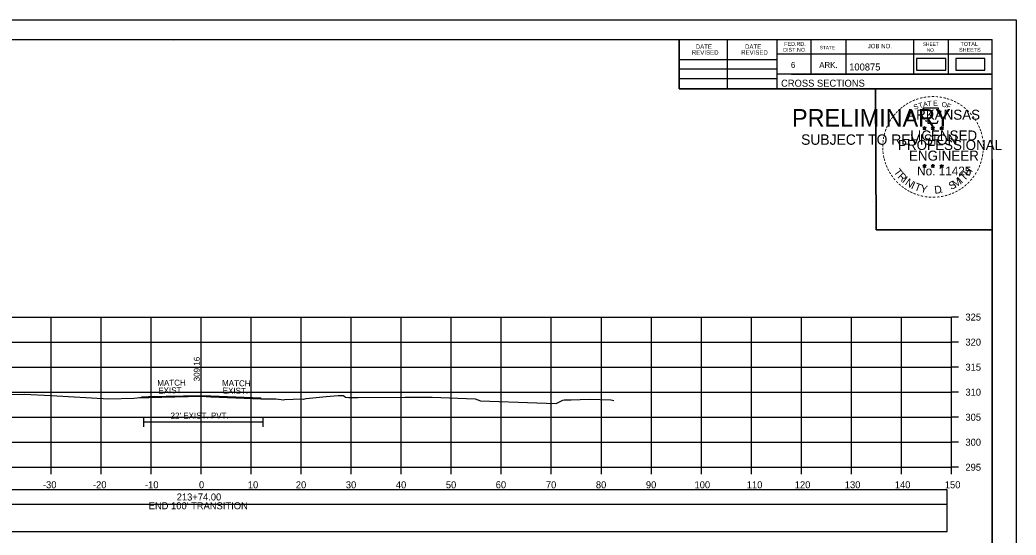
# Model space of a CAD drawing. Extents: x 1368122 to 1710785, y 373130 to 557566.
# Drawn here: x 1369986 to 1370185.2, y 375800.8 to 375903.7 of the extents above; entities that cross this region are included whole.
import ezdxf

# ---------------------------------------------------------------- set-up
doc = ezdxf.new("R2010")
doc.units = 0
for name, color, linetype in [('R_Alt Surface', 7, 'Continuous'), ('R_Axis', 7, 'Continuous'), ('R_Axis Annot', 7, 'Continuous'), ('R_Border', 7, 'Continuous'), ('R_Border PE', 7, 'Continuous'), ('R_Border Prem', 7, 'Continuous'), ('R_Drive', 7, 'Continuous'), ('R_Exist Surface', 7, 'Continuous'), ('R_Fin Surface', 7, 'Continuous'), ('R_Grid', 7, 'Continuous'), ('R_No Plot', 7, 'Continuous'), ('R_Water', 7, 'Continuous'), ('R_Xsect Elev', 7, 'Continuous'), ('R_Xsect Slope', 7, 'Continuous')]:
    doc.layers.add(name, color=color, linetype=linetype)

msp = doc.modelspace()

# ---------------------------------------------------------------- linework, layer by layer
for points in [[(1369873.09, 375807.01), (1370171.39, 375807.01), (1370171.39, 375809.83), (1369873.09, 375809.83)], [(1369873.09, 375801.54), (1370171.39, 375801.54), (1370171.39, 375806.95), (1369873.09, 375806.95)]]:
    msp.add_lwpolyline(points, close=True)
at = {"layer": 'R_Alt Surface'}
for points in [[(1370010.72, 375824.46), (1370010.72, 375822.46)], [(1370034.57, 375824.46), (1370034.57, 375822.46)], [(1370010.72, 375823.46), (1370034.57, 375823.46)]]:
    msp.add_lwpolyline(points, dxfattribs=at)
at = {"layer": 'R_Axis'}
for p, q in [((1370172.24, 375814.36), (1370172.24, 375844.36)), ((1370173.64, 375844.36), (1370172.24, 375844.36)), ((1370173.64, 375839.36), (1370172.24, 375839.36)), ((1370173.64, 375834.36), (1370172.24, 375834.36)), ((1370173.64, 375829.36), (1370172.24, 375829.36)), ((1370173.64, 375824.36), (1370172.24, 375824.36)), ((1370173.64, 375819.36), (1370172.24, 375819.36)), ((1369872.24, 375814.36), (1370172.24, 375814.36)), ((1369992.24, 375812.96), (1369992.24, 375814.36)), ((1370002.24, 375812.96), (1370002.24, 375814.36)), ((1370012.24, 375812.96), (1370012.24, 375814.36)), ((1370022.24, 375812.96), (1370022.24, 375814.36)), ((1370032.24, 375812.96), (1370032.24, 375814.36)), ((1370042.24, 375812.96), (1370042.24, 375814.36)), ((1370052.24, 375812.96), (1370052.24, 375814.36)), ((1370062.24, 375812.96), (1370062.24, 375814.36)), ((1370072.24, 375812.96), (1370072.24, 375814.36)), ((1370082.24, 375812.96), (1370082.24, 375814.36)), ((1370092.24, 375812.96), (1370092.24, 375814.36)), ((1370102.24, 375812.96), (1370102.24, 375814.36)), ((1370112.24, 375812.96), (1370112.24, 375814.36)), ((1370122.24, 375812.96), (1370122.24, 375814.36)), ((1370132.24, 375812.96), (1370132.24, 375814.36)), ((1370142.24, 375812.96), (1370142.24, 375814.36)), ((1370152.24, 375812.96), (1370152.24, 375814.36)), ((1370162.24, 375812.96), (1370162.24, 375814.36)), ((1370172.24, 375812.96), (1370172.24, 375814.36)), ((1370173.64, 375814.36), (1370172.24, 375814.36))]:
    msp.add_line(p, q, dxfattribs=at)
at = {"layer": 'R_Border'}
for p, q in [((1369864.24, 375899.82), (1370180.42, 375899.82)), ((1370117.78, 375889.94), (1370117.78, 375899.82)), ((1370127.46, 375889.94), (1370127.46, 375899.82)), ((1370137.32, 375899.82), (1370137.32, 375889.94)), ((1370144.16, 375899.82), (1370144.16, 375892.88)), ((1370151.1, 375899.82), (1370151.1, 375892.88)), ((1370164.68, 375899.82), (1370164.68, 375892.88)), ((1370171.62, 375899.82), (1370171.62, 375892.88)), ((1370180.42, 375694.36), (1370180.42, 375899.82)), ((1370016.76, 375899.56), (1370016.76, 375899.56)), ((1370016.76, 375899.56), (1370016.76, 375899.56)), ((1370117.78, 375895.8), (1370137.32, 375895.8)), ((1370180.42, 375896.88), (1370137.32, 375896.88)), ((1370180.42, 375896.9), (1370180.42, 375896.9)), ((1370117.78, 375893.94), (1370137.32, 375893.94)), ((1370117.78, 375892), (1370137.32, 375892)), ((1370180.42, 375892.88), (1370137.32, 375892.88)), ((1370140.28, 375892.88), (1370180.42, 375892.88)), ((1370180.42, 375889.94), (1370117.78, 375889.94))]:
    msp.add_line(p, q, dxfattribs=at)
at = {"layer": 'R_Border PE'}
for p, q in [((1370166.51, 375882.2), (1370166.85, 375882.09)), ((1370166.51, 375882.2), (1370166.76, 375882.16)), ((1370166.51, 375882.2), (1370166.74, 375882.08)), ((1370166.64, 375881.79), (1370166.85, 375882.09)), ((1370166.64, 375881.79), (1370166.76, 375882.04)), ((1370166.64, 375881.79), (1370166.85, 375882.01)), ((1370166.85, 375882.45), (1370166.81, 375882.2)), ((1370166.85, 375882.09), (1370166.85, 375882.45)), ((1370166.85, 375882.45), (1370166.9, 375882.2)), ((1370167.2, 375882.2), (1370166.85, 375882.09)), ((1370167.07, 375881.79), (1370166.85, 375882.09)), ((1370167.07, 375881.79), (1370166.85, 375882.01)), ((1370167.2, 375882.2), (1370166.92, 375882.15)), ((1370167.07, 375881.79), (1370166.93, 375882.08)), ((1370167.2, 375882.2), (1370167, 375882.1)), ((1370168.18, 375882.2), (1370168.52, 375882.09)), ((1370168.18, 375882.2), (1370168.43, 375882.16)), ((1370168.18, 375882.2), (1370168.41, 375882.08)), ((1370168.31, 375881.79), (1370168.52, 375882.09)), ((1370168.31, 375881.79), (1370168.43, 375882.04)), ((1370168.31, 375881.79), (1370168.52, 375882.01)), ((1370168.52, 375882.45), (1370168.48, 375882.2)), ((1370168.52, 375882.09), (1370168.52, 375882.45)), ((1370168.52, 375882.45), (1370168.57, 375882.2)), ((1370168.87, 375882.2), (1370168.52, 375882.09)), ((1370168.74, 375881.79), (1370168.52, 375882.09)), ((1370168.74, 375881.79), (1370168.52, 375882.01)), ((1370168.87, 375882.2), (1370168.59, 375882.15)), ((1370168.74, 375881.79), (1370168.6, 375882.08)), ((1370168.87, 375882.2), (1370168.67, 375882.1)), ((1370169.94, 375882.19), (1370170.29, 375882.08)), ((1370169.94, 375882.19), (1370170.19, 375882.14)), ((1370169.94, 375882.19), (1370170.18, 375882.07)), ((1370170.07, 375881.78), (1370170.29, 375882.08)), ((1370170.07, 375881.78), (1370170.2, 375882.02)), ((1370170.07, 375881.78), (1370170.29, 375882)), ((1370170.29, 375882.44), (1370170.25, 375882.19)), ((1370170.29, 375882.08), (1370170.29, 375882.44)), ((1370170.29, 375882.44), (1370170.34, 375882.19)), ((1370170.64, 375882.19), (1370170.29, 375882.08)), ((1370170.5, 375881.78), (1370170.29, 375882.08)), ((1370170.5, 375881.78), (1370170.29, 375881.99)), ((1370170.64, 375882.19), (1370170.35, 375882.14)), ((1370170.5, 375881.78), (1370170.36, 375882.07)), ((1370170.64, 375882.19), (1370170.43, 375882.09)), ((1370166.5, 375874.63), (1370166.85, 375874.52)), ((1370166.5, 375874.63), (1370166.75, 375874.58)), ((1370166.5, 375874.63), (1370166.74, 375874.51)), ((1370166.63, 375874.22), (1370166.85, 375874.52)), ((1370166.63, 375874.22), (1370166.76, 375874.46)), ((1370166.63, 375874.22), (1370166.85, 375874.44)), ((1370166.85, 375874.88), (1370166.81, 375874.63)), ((1370166.85, 375874.52), (1370166.85, 375874.88)), ((1370166.85, 375874.88), (1370166.9, 375874.63)), ((1370167.2, 375874.63), (1370166.85, 375874.52)), ((1370167.06, 375874.22), (1370166.85, 375874.52)), ((1370167.06, 375874.22), (1370166.85, 375874.43)), ((1370167.2, 375874.63), (1370166.91, 375874.58)), ((1370167.06, 375874.22), (1370166.93, 375874.51)), ((1370167.2, 375874.63), (1370166.99, 375874.53)), ((1370168.17, 375874.63), (1370168.52, 375874.52)), ((1370168.17, 375874.63), (1370168.42, 375874.58)), ((1370168.17, 375874.63), (1370168.41, 375874.51)), ((1370168.3, 375874.22), (1370168.52, 375874.52)), ((1370168.3, 375874.22), (1370168.43, 375874.46)), ((1370168.3, 375874.22), (1370168.52, 375874.44)), ((1370168.52, 375874.88), (1370168.48, 375874.63)), ((1370168.52, 375874.52), (1370168.52, 375874.88)), ((1370168.52, 375874.88), (1370168.57, 375874.63)), ((1370168.87, 375874.63), (1370168.52, 375874.52)), ((1370168.73, 375874.22), (1370168.52, 375874.52)), ((1370168.73, 375874.22), (1370168.52, 375874.43)), ((1370168.87, 375874.63), (1370168.58, 375874.58)), ((1370168.73, 375874.22), (1370168.6, 375874.51)), ((1370168.87, 375874.63), (1370168.66, 375874.53)), ((1370169.94, 375874.62), (1370170.29, 375874.51)), ((1370169.94, 375874.62), (1370170.19, 375874.57)), ((1370169.94, 375874.62), (1370170.17, 375874.5)), ((1370170.07, 375874.21), (1370170.29, 375874.51)), ((1370170.07, 375874.21), (1370170.2, 375874.45)), ((1370170.07, 375874.21), (1370170.28, 375874.43)), ((1370170.29, 375874.87), (1370170.25, 375874.62)), ((1370170.5, 375874.21), (1370170.28, 375874.42)), ((1370170.29, 375874.51), (1370170.29, 375874.87)), ((1370170.29, 375874.87), (1370170.34, 375874.62)), ((1370170.63, 375874.62), (1370170.29, 375874.51)), ((1370170.5, 375874.21), (1370170.29, 375874.51)), ((1370170.63, 375874.62), (1370170.35, 375874.57)), ((1370170.5, 375874.21), (1370170.36, 375874.5)), ((1370170.63, 375874.62), (1370170.43, 375874.52))]:
    msp.add_line(p, q, dxfattribs=at)
for points in [[(1370166.55, 375886.08), (1370166.82, 375885.25)], [(1370170.06, 375885.16), (1370170.2, 375885.44), (1370169.51, 375885.42), (1370169.66, 375886.08), (1370166.55, 375886.08)], [(1370166.85, 375882.45), (1370167.07, 375881.79), (1370166.51, 375882.2), (1370167.2, 375882.2), (1370166.64, 375881.79), (1370166.85, 375882.45)], [(1370167.04, 375883.66), (1370167.04, 375883.57), (1370167.6, 375883.55), (1370167.55, 375883.08), (1370169.42, 375883.08), (1370169.62, 375883.61)], [(1370168.52, 375882.45), (1370168.74, 375881.79), (1370168.18, 375882.2), (1370168.87, 375882.2), (1370168.31, 375881.79), (1370168.52, 375882.45)], [(1370170.29, 375882.44), (1370170.5, 375881.78), (1370169.94, 375882.19), (1370170.64, 375882.19), (1370170.07, 375881.78), (1370170.29, 375882.44)], [(1370166.85, 375874.88), (1370167.06, 375874.22), (1370166.5, 375874.63), (1370167.2, 375874.63), (1370166.63, 375874.22), (1370166.85, 375874.88)], [(1370168.52, 375874.88), (1370168.73, 375874.22), (1370168.17, 375874.63), (1370168.87, 375874.63), (1370168.3, 375874.22), (1370168.52, 375874.88)], [(1370170.29, 375874.87), (1370170.5, 375874.21), (1370169.94, 375874.62), (1370170.63, 375874.62), (1370170.07, 375874.21), (1370170.29, 375874.87)]]:
    msp.add_lwpolyline(points, dxfattribs=at)
for centre, radius in [((1370166.85, 375882.09), 0.172), ((1370166.85, 375882.09), 0.145), ((1370166.85, 375882.09), 0.116), ((1370166.85, 375882.09), 0.0991), ((1370166.85, 375882.09), 0.0747), ((1370166.85, 375882.09), 0.0495), ((1370166.85, 375882.09), 0.0296), ((1370168.52, 375882.09), 0.172), ((1370168.52, 375882.09), 0.145), ((1370168.52, 375882.09), 0.116), ((1370168.52, 375882.09), 0.0991), ((1370168.52, 375882.09), 0.0747), ((1370168.52, 375882.09), 0.0495), ((1370168.52, 375882.09), 0.0296), ((1370170.29, 375882.08), 0.172), ((1370170.29, 375882.08), 0.145), ((1370170.29, 375882.08), 0.116), ((1370170.29, 375882.08), 0.0991), ((1370170.29, 375882.08), 0.0747), ((1370170.29, 375882.08), 0.0495), ((1370170.29, 375882.08), 0.0296), ((1370166.85, 375874.52), 0.172), ((1370166.85, 375874.52), 0.145), ((1370166.85, 375874.52), 0.116), ((1370166.85, 375874.52), 0.0991), ((1370166.85, 375874.52), 0.0747), ((1370166.85, 375874.52), 0.0495), ((1370166.85, 375874.52), 0.0296), ((1370168.52, 375874.52), 0.172), ((1370168.52, 375874.52), 0.145), ((1370168.52, 375874.52), 0.116), ((1370168.52, 375874.52), 0.0991), ((1370168.52, 375874.52), 0.0747), ((1370168.52, 375874.52), 0.0495), ((1370168.52, 375874.52), 0.0296), ((1370170.29, 375874.51), 0.172), ((1370170.29, 375874.51), 0.145), ((1370170.29, 375874.51), 0.116), ((1370170.29, 375874.51), 0.0991), ((1370170.29, 375874.51), 0.0747), ((1370170.29, 375874.51), 0.0495), ((1370170.29, 375874.51), 0.0296)]:
    msp.add_circle(centre, radius, dxfattribs=at)
at = {"layer": 'R_Drive'}
for points in [[(1370165.29, 375893.69), (1370171.13, 375893.69), (1370171.13, 375896), (1370165.29, 375896)], [(1370173.1, 375893.69), (1370178.94, 375893.69), (1370178.94, 375896), (1370173.1, 375896)]]:
    msp.add_lwpolyline(points, close=True, dxfattribs=at)
at = {"layer": 'R_Exist Surface'}
msp.add_lwpolyline([(1369971.3, 375829.25), (1369986.4, 375828.9), (1369986.8, 375828.93), (1369992.22, 375828.7), (1370003.75, 375828.03), (1370008.74, 375828.18), (1370009.41, 375828.2), (1370009.91, 375828.27), (1370010.34, 375828.29), (1370011.73, 375828.31), (1370022.2, 375828.53), (1370024.12, 375828.45), (1370034.15, 375828.04), (1370036.77, 375828.02), (1370037.15, 375828.04), (1370038.23, 375827.91), (1370038.78, 375827.85), (1370038.93, 375827.9), (1370042.29, 375828.01), (1370042.71, 375827.96), (1370042.76, 375827.96), (1370043.22, 375828.07), (1370047.21, 375828.52), (1370049.62, 375828.72), (1370049.8, 375828.72), (1370050.59, 375828.72), (1370050.73, 375828.62), (1370051.1, 375828.34), (1370051.72, 375828.32), (1370053.55, 375828.3), (1370063.02, 375828.39), (1370068.41, 375828.34), (1370077.04, 375828.05), (1370078.08, 375827.66), (1370089.36, 375827.26), (1370093.22, 375827.12), (1370094.54, 375827.74), (1370094.78, 375827.82), (1370096.23, 375827.85), (1370099.8, 375827.96), (1370104.15, 375827.8), (1370104.49, 375827.76), (1370104.72, 375827.71)], dxfattribs=at)
at = {"layer": 'R_Fin Surface'}
for p, q in [((1370010.34, 375828.29), (1370010.34, 375828.46)), ((1370034.14, 375828.04), (1370034.14, 375828.21))]:
    msp.add_line(p, q, dxfattribs=at)
msp.add_lwpolyline([(1370010.34, 375828.46), (1370011.72, 375828.48), (1370022.2, 375828.7), (1370024.13, 375828.62), (1370034.14, 375828.21)], dxfattribs=at)
at = {"layer": 'R_Grid'}
for p, q in [((1369872.24, 375844.36), (1370172.24, 375844.36)), ((1369992.24, 375814.36), (1369992.24, 375844.36)), ((1370002.24, 375814.36), (1370002.24, 375844.36)), ((1370012.24, 375814.36), (1370012.24, 375844.36)), ((1370022.24, 375814.36), (1370022.24, 375844.36)), ((1370032.24, 375814.36), (1370032.24, 375844.36)), ((1370042.24, 375814.36), (1370042.24, 375844.36)), ((1370052.24, 375814.36), (1370052.24, 375844.36)), ((1370062.24, 375814.36), (1370062.24, 375844.36)), ((1370072.24, 375814.36), (1370072.24, 375844.36)), ((1370082.24, 375814.36), (1370082.24, 375844.36)), ((1370092.24, 375814.36), (1370092.24, 375844.36)), ((1370102.24, 375814.36), (1370102.24, 375844.36)), ((1370112.24, 375814.36), (1370112.24, 375844.36)), ((1370122.24, 375814.36), (1370122.24, 375844.36)), ((1370132.24, 375814.36), (1370132.24, 375844.36)), ((1370142.24, 375814.36), (1370142.24, 375844.36)), ((1370152.24, 375814.36), (1370152.24, 375844.36)), ((1370162.24, 375814.36), (1370162.24, 375844.36)), ((1370172.24, 375814.36), (1370172.24, 375844.36)), ((1369872.24, 375839.36), (1370172.24, 375839.36)), ((1369872.24, 375834.36), (1370172.24, 375834.36)), ((1369872.24, 375829.36), (1370172.24, 375829.36)), ((1369872.24, 375824.36), (1370172.24, 375824.36)), ((1369872.24, 375819.36), (1370172.24, 375819.36)), ((1369872.24, 375814.36), (1370172.24, 375814.36))]:
    msp.add_line(p, q, dxfattribs=at)
at = {"layer": 'R_No Plot'}
for p, q in [((1369851.84, 375903.72), (1370185.17, 375903.72)), ((1370156.45, 375867.49), (1370156.45, 375867.49))]:
    msp.add_line(p, q, dxfattribs=at)
for points in [[(1369851.83, 375903.72), (1370185.17, 375903.72), (1370185.17, 375690.38), (1369851.83, 375690.38)], [(1370098.16, 375899.82), (1370117.78, 375899.82), (1370117.78, 375889.94), (1370133.89, 375889.94), (1370157.09, 375889.94), (1370157.21, 375861.79), (1370180.42, 375861.79), (1370180.42, 375694.36), (1369864.24, 375694.36), (1369864.24, 375899.82)], [(1370157.09, 375889.94), (1370180.3, 375889.94), (1370180.42, 375861.79), (1370157.21, 375861.79)]]:
    msp.add_lwpolyline(points, close=True, dxfattribs=at)
at = {"layer": 'R_Xsect Elev'}
msp.add_line((1370022.24, 375828.52), (1370022.24, 375838.52), dxfattribs=at)

# ---------------------------------------------------------------- texts
at = {"layer": 'R_Axis Annot'}
for s, p in [('325', (1370175.04, 375843.66)), ('320', (1370175.04, 375838.66)), ('315', (1370175.04, 375833.66)), ('310', (1370175.04, 375828.66)), ('305', (1370175.04, 375823.66)), ('300', (1370175.04, 375818.66)), ('295', (1370175.04, 375813.66)), ('-30', (1369990.58, 375810.16)), ('-20', (1370000.58, 375810.16)), ('-10', (1370010.98, 375810.16)), ('0', (1370021.78, 375810.16)), ('10', (1370031.55, 375810.16)), ('20', (1370041.15, 375810.16)), ('30', (1370051.15, 375810.16)), ('40', (1370061.15, 375810.16)), ('50', (1370071.15, 375810.16)), ('60', (1370081.12, 375810.16)), ('70', (1370091.15, 375810.16)), ('80', (1370101.15, 375810.16)), ('90', (1370111.15, 375810.16)), ('100', (1370120.87, 375810.16)), ('110', (1370131.32, 375810.16)), ('120', (1370140.92, 375810.16)), ('130', (1370150.92, 375810.16)), ('140', (1370160.92, 375810.16)), ('150', (1370170.92, 375810.16)), ('213+74.00', (1370017.33, 375807.72)), ("END 100' TRANSITION", (1370011.73, 375805.97))]:
    msp.add_text(s, height=1.4, dxfattribs=at).set_placement(p)
at = {"layer": 'R_Border'}
for s, height, p in [('DATE', 0.879, (1370121.12, 375897.96)), ('DATE', 0.879, (1370130.98, 375897.96)), ('DIST.NO.', 0.782, (1370138.6, 375897.36)), ('FED.RD.', 0.782, (1370138.8, 375898.54)), ('STATE', 0.684, (1370145.92, 375897.86)), ('JOB NO.', 0.879, (1370155.5, 375898.06)), ('SHEET', 0.684, (1370166.54, 375898.54)), ('NO.', 0.684, (1370167.32, 375897.36)), ('SHEETS', 0.782, (1370173.78, 375897.36)), ('TOTAL', 0.782, (1370174.06, 375898.54)), ('REVISED', 0.879, (1370120.34, 375896.78)), ('REVISED', 0.879, (1370130.2, 375896.78)), ('6', 1.17, (1370140.16, 375894.14)), ('ARK.', 1.172, (1370145.82, 375894.14)), ('100875', 1.4, (1370151.8, 375893.62)), ('CROSS SECTIONS', 1.4, (1370138.18, 375890.38))]:
    msp.add_text(s, height=height, rotation=360, dxfattribs=at).set_placement(p)
at = {"layer": 'R_Border PE'}
for s, height, rotation, p in [('-', 1.6, 24.3072, (1370164.66, 375886.94)), ('-', 1.6, 19.1761, (1370165.29, 375887.21)), ('-', 1.6, 13.6301, (1370166.04, 375887.45)), ('-', 1.6, 10.2193, (1370166.72, 375887.61)), ('-', 1.6, 5.8968, (1370167.45, 375887.72)), ('-', 1.6, 0.1862, (1370168.22, 375887.79)), ('-', 1.6, 357.743, (1370168.95, 375887.78)), ('-', 1.6, 352.1617, (1370169.69, 375887.72)), ('-', 1.6, 347.2049, (1370170.41, 375887.61)), ('-', 1.6, 342.3362, (1370171.04, 375887.45)), ('-', 1.6, 337.8551, (1370171.78, 375887.23)), ('-', 1.6, 42.9622, (1370161.94, 375885.06)), ('-', 1.6, 38.9507, (1370162.38, 375885.48)), ('-', 1.6, 36.2317, (1370162.85, 375885.85)), ('-', 1.6, 34.0636, (1370163.43, 375886.25)), ('ARKANSAS', 2, 360, (1370163.4, 375883.79)), ('-', 1.6, 28.7918, (1370164.03, 375886.62)), ('S', 1, 21.594, (1370164.9, 375885.76)), ('T', 1, 16.4036, (1370165.82, 375886.09)), ('A', 1, 11.2132, (1370166.64, 375886.34)), ('T', 1, 6.0228, (1370167.49, 375886.5)), ('E', 1, 0.8323, (1370168.6, 375886.61)), ('O', 1, 350.4515, (1370170.2, 375886.4)), ('F', 1, 340.0707, (1370171.15, 375886.18)), ('-', 1.6, 334.1211, (1370172.41, 375886.96)), ('-', 1.6, 329.6409, (1370172.99, 375886.68)), ('-', 1.6, 325.8627, (1370173.63, 375886.31)), ('-', 1.6, 320.5297, (1370174.24, 375885.89)), ('-', 1.6, 315.5786, (1370174.84, 375885.4)), ('-', 1.6, 58.0706, (1370160.35, 375883)), ('-', 1.6, 54.2325, (1370160.68, 375883.53)), ('-', 1.6, 50.6142, (1370161.09, 375884.1)), ('-', 1.6, 48.423, (1370161.5, 375884.58)), ('-', 1.6, 309.8797, (1370175.41, 375884.85)), ('-', 1.6, 306.6522, (1370175.94, 375884.25)), ('-', 1.4, 303.6753, (1370176.42, 375883.68)), ('-', 1.6, 72.3945, (1370159.56, 375881.15)), ('-', 1.6, 67.7743, (1370159.78, 375881.78)), ('-', 1.6, 62.8713, (1370160.04, 375882.39)), ('DWB', 0.01, 360, (1370166.84, 375882.08)), ('DWB', 0.01, 360, (1370168.51, 375882.08)), ('DWB', 0.01, 360, (1370170.28, 375882.07)), ('-', 1.6, 299.6684, (1370176.74, 375883.07)), ('-', 1.6, 294.6628, (1370177.06, 375882.46)), ('-', 1.6, 290.5728, (1370177.32, 375881.88)), ('-', 1.6, 81.2013, (1370159.23, 375879.72)), ('-', 1.6, 75.461, (1370159.37, 375880.43)), ('LICENSED', 2, 360, (1370164, 375879.64)), ('-', 1.6, 285.1233, (1370177.56, 375881.3)), ('-', 1.6, 280.5493, (1370177.76, 375880.56)), ('-', 1.6, 94.1959, (1370159.17, 375877.6)), ('-', 1.6, 89.0622, (1370159.13, 375878.33)), ('-', 1.6, 85.1863, (1370159.16, 375879.03)), ('PROFESSIONAL', 2, 360, (1370161.57, 375877.74)), ('-', 1.6, 276.5962, (1370177.92, 375879.79)), ('-', 1.6, 274.3301, (1370177.98, 375879.07)), ('-', 1.6, 269.9407, (1370178.01, 375878.44)), ('-', 1.6, 98.9479, (1370159.24, 375876.94)), ('-', 1.6, 101.7149, (1370159.38, 375876.2)), ('-', 1.6, 105.4578, (1370159.54, 375875.61)), ('ENGINEER', 2, 360, (1370163.76, 375875.61)), ('-', 1.6, 255.7626, (1370177.81, 375876.44)), ('-', 1.6, 260.9953, (1370177.92, 375877.12)), ('-', 1.6, 263.5172, (1370177.99, 375877.77)), ('-', 1.6, 109.0874, (1370159.75, 375874.98)), ('-', 1.6, 114.0643, (1370160.01, 375874.38)), ('-', 1.6, 115.7289, (1370160.31, 375873.76)), ('T', 1.54, 306.0406, (1370160.61, 375873.35)), ('No. 11425', 1.757, 360, (1370165.39, 375872.66)), ('DWB', 0.01, 360, (1370166.84, 375874.51)), ('DWB', 0.01, 360, (1370168.51, 375874.51)), ('DWB', 0.01, 360, (1370170.27, 375874.5)), ('H', 1.54, 54.6088, (1370175.73, 375872.39)), ('-', 1.6, 244.6197, (1370177.15, 375874.42)), ('-', 1.6, 247.8887, (1370177.41, 375875.05)), ('-', 1.6, 252.8681, (1370177.63, 375875.72)), ('-', 1.6, 120.4471, (1370160.67, 375873.18)), ('-', 1.6, 125.8934, (1370161.07, 375872.62)), ('-', 1.6, 130.7181, (1370161.53, 375872.06)), ('R', 1.54, 314.005, (1370161.37, 375872.31)), ('I', 1.54, 321.9694, (1370162.27, 375871.37)), ('N', 1.54, 326.5002, (1370162.84, 375870.9)), ('M', 1.54, 32.6563, (1370172.99, 375870.12)), ('I', 1.54, 42.1136, (1370174.28, 375870.97)), ('T', 1.54, 46.6444, (1370174.84, 375871.45)), ('-', 1.6, 231.2538, (1370175.92, 375872.45)), ('-', 1.6, 233.8452, (1370176.35, 375873.02)), ('-', 1.6, 239.0712, (1370176.75, 375873.67)), ('-', 1.6, 134.2238, (1370162.05, 375871.52)), ('-', 1.6, 138.9338, (1370162.58, 375871.05)), ('-', 1.6, 144.6463, (1370163.13, 375870.65)), ('-', 1.6, 148.0898, (1370163.69, 375870.28)), ('I', 1.54, 335.3603, (1370164.05, 375870.12)), ('T', 1.54, 339.8912, (1370164.71, 375869.79)), ('Y', 1.54, 347.8556, (1370165.93, 375869.34)), ('D', 1.54, 6.3969, (1370168.91, 375868.99)), ('S', 1.54, 26.9312, (1370172.16, 375869.72)), ('-', 1.6, 212.2491, (1370173.84, 375870.52)), ('-', 1.6, 215.7363, (1370174.37, 375870.9)), ('-', 1.6, 221.0851, (1370174.92, 375871.38)), ('-', 1.6, 225.7653, (1370175.44, 375871.89)), ('-', 1.6, 151.5704, (1370164.27, 375869.95)), ('-', 1.6, 154.6002, (1370164.79, 375869.71)), ('-', 1.6, 158.5612, (1370165.42, 375869.45)), ('-', 1.6, 162.7983, (1370166.1, 375869.24)), ('-', 1.6, 167.5555, (1370166.82, 375869.07)), ('-', 1.6, 173.1155, (1370167.59, 375868.96)), ('-', 1.6, 176.5183, (1370168.34, 375868.91)), ('-', 1.6, 181.5918, (1370169.08, 375868.93)), ('-', 1.6, 185.8167, (1370169.89, 375869.01)), ('-', 1.6, 191.2858, (1370170.63, 375869.14)), ('.', 1.54, 13.7642, (1370170.1, 375869.11)), ('-', 1.6, 195.4743, (1370171.36, 375869.34)), ('-', 1.6, 200.7184, (1370172.03, 375869.58)), ('-', 1.6, 204.2516, (1370172.65, 375869.85)), ('-', 1.6, 207.3568, (1370173.28, 375870.17))]:
    msp.add_text(s, height=height, rotation=rotation, dxfattribs=at).set_placement(p)
at = {"layer": 'R_Border Prem'}
for s, height, p in [('PRELIMINARY', 3.5, (1370140.37, 375882.41)), ('DWB', 0.01, (1370141.12, 375884.26)), ('SUBJECT TO REVISION', 2.0751, (1370142.18, 375878.78))]:
    msp.add_text(s, height=height, rotation=360, dxfattribs=at).set_placement(p)
at = {"layer": 'R_Water'}
msp.add_text("22' EXIST. PVT.", height=1.2, dxfattribs=at).set_placement((1370016.1, 375824.08))
at = {"layer": 'R_Xsect Elev'}
msp.add_text('309.16', height=1.2, rotation=90, dxfattribs=at).set_placement((1370021.94, 375831.52))
at = {"layer": 'R_Xsect Slope'}
for s, rotation, p in [('MATCH ', 1.1458, (1370013.45, 375830.57)), ('EXIST.', 1.1458, (1370013.65, 375829.07)), ('MATCH', 358.8542, (1370026.38, 375830.61)), ('EXIST.', 358.8542, (1370026.51, 375829.1))]:
    msp.add_text(s, height=1.2, rotation=rotation, dxfattribs=at).set_placement(p)

doc.saveas('drawing.dxf')
